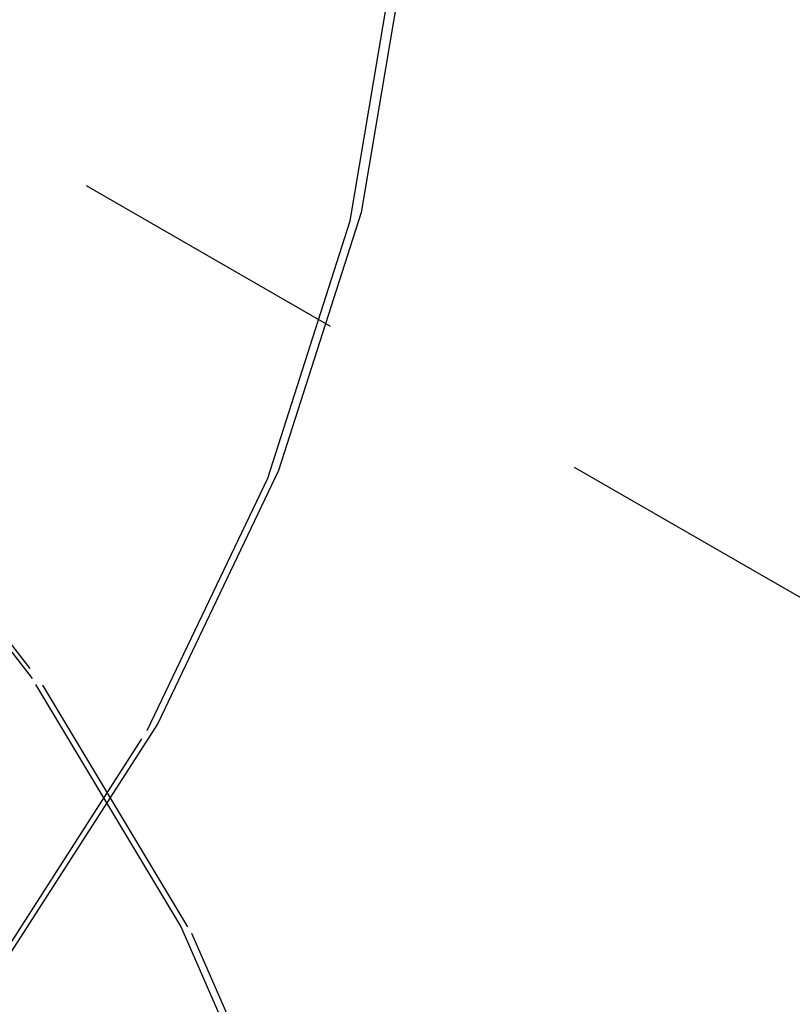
# Model space of a CAD drawing. Header units: inches. Extents: x 1907 to 2452, y -210 to -54.
# Tile 272 of 656: x 1999.88 to 2000.154, y -195.216 to -194.866. Entities that reach past the tile are written whole.
import ezdxf

# ---------------------------------------------------------------- set-up
doc = ezdxf.new("R2010")
doc.units = ezdxf.units.IN
doc.header["$LTSCALE"] = 0.5
doc.header["$MEASUREMENT"] = 0
doc.linetypes.add('HIDDEN', pattern=[0.225, 0.15, -0.075])
doc.layers.add('SID-M-H', color=4, linetype='HIDDEN')

msp = doc.modelspace()

# ---------------------------------------------------------------- linework, layer by layer
at = {"layer": 'SID-M-H'}
for p, q in [((2001.72226, -195.97477), (1999.74596, -194.83388)), ((2000.01659, -194.8417), (2000.00099, -194.9344)), ((1999.99713, -194.93727), (2000.01269, -194.84476)), ((2000.00099, -194.9344), (1999.97165, -195.02598)), ((1999.96784, -195.02866), (1999.99713, -194.93727)), ((1999.8843, -195.09988), (1999.81871, -195.015)), ((1999.82221, -195.01718), (1999.88793, -195.10224)), ((1999.97165, -195.02598), (1999.92878, -195.11576)), ((1999.92506, -195.11826), (1999.96784, -195.02866)), ((1999.93701, -195.1877), (1999.8843, -195.09988)), ((1999.88793, -195.10224), (1999.94075, -195.19024)), ((1999.86909, -195.20541), (1999.92506, -195.11826)), ((1999.92878, -195.11576), (1999.87269, -195.20309)), ((1999.97644, -195.27781), (1999.93701, -195.1877)), ((1999.94075, -195.19024), (1999.98026, -195.28054))]:
    msp.add_line(p, q, dxfattribs=at)

doc.saveas('drawing.dxf')
